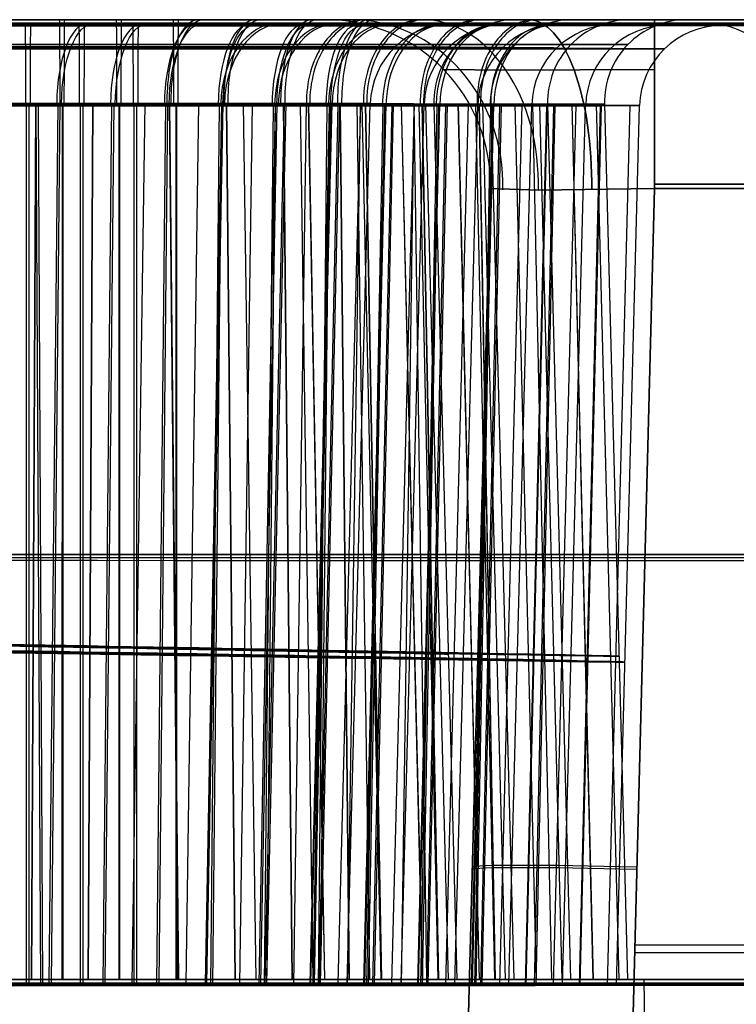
# Model space of a CAD drawing. Extents: x -64 to 57, y 4 to 161.
# Tile 318 of 342: x 18.41 to 19.72, y 154.37 to 156.17. Entities that reach past the tile are written whole.
import ezdxf

# ---------------------------------------------------------------- set-up
doc = ezdxf.new("R2010")
doc.units = 0
doc.layers.add('DEFAULT', color=7, linetype='CONTINUOUS')

msp = doc.modelspace()

# ---------------------------------------------------------------- linework, layer by layer
at = {"layer": 'DEFAULT', "color": 254}
for p, q in [((20.207, 156.1667, 47.8246), (16.6661, 156.1667, 47.8246)), ((18.968, 156.1667, 44.4742), (18.968, 156.1667, 37.5579)), ((19.5678, 156.1667, 36.9581), (38.2842, 156.1667, 36.9581)), ((38.2842, 156.1667, 45.074), (19.5678, 156.1667, 45.074)), ((20.0023, 156.158, 47.8854), (16.7487, 156.1581, 47.8793)), ((19.1828, 156.0762, 44.4742), (19.2963, 156.075, 44.7457)), ((19.2963, 156.075, 37.2864), (19.1828, 156.0762, 37.5579)), ((19.5678, 156.0762, 37.1729), (19.2963, 156.075, 37.2864)), ((19.2963, 156.075, 44.7457), (19.5678, 156.0762, 44.8593)), ((18.4222, 154.4074, 50.5653), (18.4222, 156.0113, 50.6077)), ((18.4269, 154.4078, 48.8122), (18.427, 156.0117, 48.7706)), ((18.4384, 156.0127, 53.3978), (18.4302, 154.4167, 53.4388)), ((18.439, 156.0128, 51.8646), (18.4308, 154.4167, 51.8236)), ((18.4479, 154.4059, 56.5485), (18.4397, 156.0098, 56.5901)), ((18.4518, 154.4063, 54.829), (18.4438, 156.0103, 54.7882)), ((18.4635, 154.4096, 41.499), (18.4795, 156.0135, 41.5382)), ((18.4673, 154.4099, 39.8789), (18.4835, 156.0139, 39.8405)), ((18.4868, 156.0128, 50.413), (18.4867, 154.4167, 50.4548)), ((18.488, 156.0128, 48.8496), (18.488, 154.4167, 48.8078)), ((18.5204, 154.4066, 53.5656), (18.5204, 156.0105, 53.6079)), ((18.5251, 154.407, 51.8124), (18.5252, 156.011, 51.7707)), ((18.5423, 156.0127, 56.3977), (18.5341, 154.4167, 56.4387)), ((18.5428, 156.0128, 54.8647), (18.5347, 154.4167, 54.8237)), ((18.5617, 154.4088, 44.4991), (18.5777, 156.0127, 44.5384)), ((18.5655, 154.4092, 42.8792), (18.5817, 156.0131, 42.8408)), ((18.5906, 156.0128, 53.4129), (18.5906, 154.4167, 53.4547)), ((18.5918, 156.0128, 51.8497), (18.5919, 154.4167, 51.8079)), ((18.6149, 154.4096, 41.4187), (18.6382, 156.0135, 41.4541)), ((18.6186, 154.4059, 56.5659), (18.6186, 156.0098, 56.6083)), ((18.6233, 154.4063, 54.8124), (18.6235, 156.0103, 54.7708)), ((18.6599, 154.4081, 47.4993), (18.6759, 156.012, 47.5386)), ((18.6637, 154.4085, 45.8794), (18.6799, 156.0124, 45.841)), ((18.6823, 156.0128, 47.3536), (18.6983, 154.4167, 47.3922)), ((18.683, 156.0128, 45.9093), (18.699, 154.4167, 45.8707)), ((18.6945, 156.0128, 56.4128), (18.6944, 154.4167, 56.4546)), ((18.6957, 156.0128, 54.8498), (18.6957, 154.4167, 54.808)), ((18.7131, 154.4088, 44.4189), (18.7363, 156.0128, 44.4543)), ((18.7484, 154.4096, 41.3098), (18.7781, 156.0135, 41.34)), ((18.7512, 154.4099, 40.0693), (18.781, 156.0138, 40.04)), ((18.7581, 154.4074, 50.4996), (18.7741, 156.0113, 50.5388)), ((18.7619, 154.4077, 48.8795), (18.7781, 156.0117, 48.8411)), ((18.7861, 156.0128, 50.3536), (18.8021, 154.4167, 50.3922)), ((18.7868, 156.0128, 48.9093), (18.8028, 154.4167, 48.8707)), ((18.8113, 154.4081, 47.4191), (18.8345, 156.012, 47.4545)), ((18.817, 156.0128, 47.2817), (18.8402, 154.4167, 47.3165)), ((18.8466, 154.4089, 44.31), (18.8763, 156.0128, 44.3402)), ((18.8494, 154.4092, 43.0695), (18.8792, 156.0131, 43.0402)), ((18.8564, 154.4066, 53.4998), (18.8724, 156.0105, 53.5391)), ((18.8576, 154.4096, 41.1777), (18.8925, 156.0135, 41.2016)), ((18.8602, 154.407, 51.8796), (18.8764, 156.0109, 51.8413)), ((18.8603, 154.4098, 40.2027), (18.8954, 156.0138, 40.1798)), ((18.8899, 156.0128, 53.3535), (18.9059, 154.4167, 53.3921)), ((18.8906, 156.0128, 51.9094), (18.9066, 154.4167, 51.8708)), ((18.9095, 154.4074, 50.4193), (18.9328, 156.0113, 50.4547)), ((18.9209, 156.0128, 50.2817), (18.944, 154.4167, 50.3164)), ((18.9358, 156.0128, 47.1843), (18.9654, 154.4167, 47.2139)), ((18.9362, 156.0128, 46.0787), (18.9658, 154.4167, 46.0491)), ((18.9393, 154.4096, 41.0262), (18.9781, 156.0136, 41.0427)), ((18.9408, 154.4098, 40.3539), (18.9797, 156.0137, 40.3383)), ((18.9448, 154.4081, 47.3102), (18.9745, 156.012, 47.3404)), ((18.9476, 154.4084, 46.0697), (18.9774, 156.0124, 46.0404)), ((18.9546, 154.4059, 56.5002), (18.9706, 156.0098, 56.5394)), ((18.9558, 154.4089, 44.1779), (18.9907, 156.0128, 44.2017)), ((18.9584, 154.4063, 54.8797), (18.9746, 156.0102, 54.8414)), ((18.9585, 154.4091, 43.2029), (18.9935, 156.013, 43.18)), ((18.9906, 154.4098, 40.5189), (19.0318, 156.0137, 40.5111)), ((18.9937, 156.0128, 56.3534), (19.0097, 154.4167, 56.392)), ((18.9944, 156.0128, 54.9095), (19.0104, 154.4167, 54.8709)), ((19.0071, 154.4097, 40.6898), (19.0491, 156.0137, 40.6903)), ((19.0078, 154.4067, 53.4196), (19.031, 156.0106, 53.455)), ((19.0247, 156.0128, 53.2816), (19.0478, 154.4167, 53.3164)), ((19.0336, 156.0127, 46.1974), (19.0684, 154.4167, 46.1742)), ((19.0374, 154.4089, 44.0263), (19.0762, 156.0128, 44.0429)), ((19.039, 154.4091, 43.3541), (19.0779, 156.013, 43.3385)), ((19.0397, 156.0128, 50.1843), (19.0692, 154.4167, 50.2139)), ((19.0401, 156.0128, 49.0787), (19.0696, 154.4167, 49.0491)), ((19.0431, 154.4074, 50.3104), (19.0727, 156.0113, 50.3406)), ((19.0458, 154.4077, 49.0699), (19.0756, 156.0116, 49.0406)), ((19.0491, 156.0137, 40.6903), (19.0491, 156.0137, 40.6836)), ((19.054, 154.4082, 47.1781), (19.0889, 156.0121, 47.2019)), ((19.0567, 154.4084, 46.2031), (19.0917, 156.0123, 46.1802)), ((19.0887, 154.409, 43.5191), (19.13, 156.013, 43.5113)), ((19.1052, 154.409, 43.69), (19.1473, 156.0129, 43.6905)), ((19.1053, 156.0127, 46.9311), (19.1439, 154.4167, 46.9472)), ((19.1055, 156.0127, 46.3321), (19.1442, 154.4167, 46.3161)), ((19.106, 154.4059, 56.4199), (19.1293, 156.0098, 56.4553)), ((19.1284, 156.0128, 56.2815), (19.1516, 154.4167, 56.3163)), ((19.1356, 154.4082, 47.0265), (19.1745, 156.0121, 47.0431)), ((19.1372, 154.4083, 46.3543), (19.1761, 156.0123, 46.3387)), ((19.1374, 156.0127, 49.1974), (19.1722, 154.4167, 49.1742)), ((19.1413, 154.4067, 53.3107), (19.171, 156.0106, 53.3408)), ((19.1434, 156.0128, 53.1842), (19.173, 154.4167, 53.2138)), ((19.1439, 156.0128, 52.0787), (19.1734, 154.4167, 52.0492)), ((19.1441, 154.407, 52.07), (19.1739, 156.0109, 52.0407)), ((19.1473, 156.0129, 43.6905), (19.1473, 156.0129, 43.6838)), ((19.1501, 156.0127, 46.479), (19.1911, 154.4167, 46.4708)), ((19.1522, 154.4074, 50.1783), (19.1871, 156.0113, 50.2021)), ((19.1549, 154.4076, 49.2033), (19.19, 156.0116, 49.1804)), ((19.1651, 156.0128, 46.6269), (19.1651, 156.0128, 46.6313)), ((19.1651, 156.0128, 46.6313), (19.2069, 154.4167, 46.6313)), ((19.1869, 154.4083, 46.5192), (19.2282, 156.0122, 46.5115)), ((19.2034, 154.4083, 46.6902), (19.2455, 156.0122, 46.6907)), ((19.2091, 156.0127, 49.9311), (19.2477, 154.4167, 49.9471)), ((19.2094, 156.0127, 49.3321), (19.248, 154.4167, 49.3161)), ((19.2339, 154.4074, 50.0267), (19.2727, 156.0114, 50.0433)), ((19.2354, 154.4076, 49.3545), (19.2743, 156.0115, 49.3389)), ((19.2396, 154.4059, 56.311), (19.2693, 156.0099, 56.3411)), ((19.2412, 156.0127, 52.1975), (19.276, 154.4167, 52.1743)), ((19.2424, 154.4062, 55.0701), (19.2722, 156.0102, 55.0408)), ((19.2455, 156.0122, 46.6907), (19.2455, 156.0122, 46.684)), ((19.2472, 156.0128, 56.1842), (19.2767, 154.4167, 56.2137)), ((19.2476, 156.0128, 55.0788), (19.2772, 154.4167, 55.0493)), ((19.2505, 154.4067, 53.1785), (19.2854, 156.0106, 53.2024)), ((19.2532, 154.4069, 52.2034), (19.2882, 156.0108, 52.1805)), ((19.2539, 156.0127, 49.479), (19.2949, 154.4167, 49.4708)), ((19.2689, 156.0128, 49.6268), (19.2689, 156.0128, 49.6313)), ((19.2689, 156.0128, 49.6313), (19.3107, 154.4167, 49.6313)), ((19.2852, 154.4076, 49.5194), (19.3264, 156.0115, 49.5117)), ((19.3017, 154.4075, 49.6904), (19.3437, 156.0115, 49.6909)), ((19.3129, 156.0127, 52.9311), (19.3515, 154.4167, 52.9471)), ((19.3131, 156.0127, 52.3322), (19.3517, 154.4167, 52.3161)), ((19.3322, 154.4067, 53.027), (19.371, 156.0106, 53.0435)), ((19.3337, 154.4069, 52.3547), (19.3726, 156.0108, 52.3391)), ((19.3437, 156.0115, 49.6909), (19.3437, 156.0115, 49.6842)), ((19.345, 156.0127, 55.1976), (19.3797, 154.4167, 55.1743)), ((19.3488, 154.406, 56.1788), (19.3837, 156.0099, 56.2026)), ((19.3515, 154.4062, 55.2035), (19.3865, 156.0101, 55.1807)), ((19.3577, 156.0127, 52.479), (19.3987, 154.4167, 52.4709)), ((19.3726, 156.0128, 52.6268), (19.3726, 156.0128, 52.6313)), ((19.3726, 156.0128, 52.6313), (19.4144, 154.4167, 52.6313)), ((19.3834, 154.4068, 52.5196), (19.4247, 156.0108, 52.5119)), ((19.4, 154.4068, 52.6906), (19.442, 156.0107, 52.6911)), ((19.4166, 156.0127, 55.931), (19.4552, 154.4167, 55.9471)), ((19.4169, 156.0127, 55.3322), (19.4555, 154.4167, 55.3162)), ((19.4305, 154.406, 56.0272), (19.4693, 156.0099, 56.0438)), ((19.432, 154.4061, 55.3548), (19.4709, 156.0101, 55.3392)), ((19.442, 156.0107, 52.6911), (19.442, 156.0107, 52.6844)), ((19.4614, 156.0127, 55.479), (19.5024, 154.4167, 55.4709)), ((19.4764, 156.0128, 55.6267), (19.4764, 156.0128, 55.6313)), ((19.4764, 156.0128, 55.6313), (19.5182, 154.4167, 55.6313)), ((19.4818, 154.4061, 55.5198), (19.523, 156.01, 55.512)), ((19.4983, 154.4061, 55.6908), (19.5403, 156.01, 55.6912)), ((19.5403, 156.01, 55.6912), (19.5403, 156.01, 55.6846)), ((19.268, 155.8667, 37.5579), (19.268, 155.8667, 44.4742)), ((19.5678, 155.8667, 44.774), (38.2842, 155.8667, 44.774)), ((38.2842, 155.8667, 37.2581), (19.5678, 155.8667, 37.2581)), ((19.2031, 153.3813, 37.493), (19.2679, 155.8588, 37.5579)), ((19.2679, 155.8588, 41.016), (19.2032, 153.3867, 41.016)), ((19.2679, 155.8588, 44.4742), (19.2033, 153.3901, 44.5389)), ((19.2679, 155.8588, 44.4742), (19.2033, 153.3901, 44.5389)), ((19.3557, 155.8556, 44.6864), (19.2679, 155.8588, 44.4742)), ((19.2679, 155.8588, 37.5579), (19.2679, 155.8588, 44.4742)), ((19.2679, 155.8588, 37.5579), (19.3557, 155.8556, 37.3458)), ((19.3557, 155.8556, 37.3458), (19.5678, 155.8588, 37.258)), ((19.5678, 155.8588, 44.7741), (19.3557, 155.8556, 44.6864)), ((19.5678, 155.8588, 37.258), (19.5028, 153.3755, 37.193)), ((19.5031, 153.3851, 44.8389), (19.5678, 155.8588, 44.7741)), ((19.5678, 155.8588, 44.7741), (38.2842, 155.8588, 44.7741)), ((38.2842, 155.8588, 37.258), (19.5678, 155.8588, 37.258)), ((19.2355, 154.6201, 44.5067), (19.2355, 154.6201, 37.5255)), ((19.5317, 154.4797, 44.8103), (35.877, 154.4797, 44.8103)), ((19.5313, 154.4655, 37.2215), (38.3206, 154.4655, 37.2215)), ((16.5398, 154.4081, 47.8614), (20.211, 154.4079, 47.8683)), ((16.591, 154.4167, 47.9567), (20.282, 154.4167, 47.9567)), ((19.3474, 154.4057, 57.1284), (19.3492, 154.406, 56.1781)), ((19.3511, 154.4062, 55.2035), (19.3553, 154.4067, 52.9653)), ((19.3563, 154.4069, 52.4177), (19.3844, 154.4105, 37.46)), ((19.4242, 154.4167, 57.0692), (19.4242, 154.4167, 56.0131)), ((19.4242, 154.4167, 55.2506), (19.4242, 154.4167, 45.5321)), ((19.5486, 154.4167, 45.5385), (35.1157, 154.4167, 45.5385)), ((19.5666, 153.3844, 45.5205), (19.5486, 154.4167, 45.5385))]:
    msp.add_line(p, q, dxfattribs=at)
at = {"layer": 'DEFAULT', "color": 254, "extrusion": (1.09003e-12, 1, -2.95414e-10)}
msp.add_arc((-24.7859, -615.3846, 156.1667), 651.2, 88.0510012, 90.0517239, dxfattribs=at)
at = {"layer": 'DEFAULT', "color": 254, "extrusion": (2.93467e-14, 1, -2.18914e-15)}
msp.add_arc((-83.1755, 889.2796, 156.1667), 832.9546, 273.0044103, 275.5290862, dxfattribs=at)
at = {"layer": 'DEFAULT', "color": 254, "extrusion": (0, 1, 0)}
for centre, radius, start, end in [((-18.3833, 46.6313, 156.1667), 0.9317, 180.3257, 0.2468), ((-18.3833, 46.6313, 156.1667), 0.9317, 0.2469, 180.3255), ((-18.591, 52.6313, 156.1667), 0.9316, 180.3295, 0.2507), ((-18.591, 52.6313, 156.1667), 0.9316, 0.2509, 180.3293), ((-19.5678, 37.5579, 156.1667), 0.5998, 315.0033, 0.0049), ((-19.5678, 44.4742, 156.1667), 0.5998, 45.0033, 90.0049), ((-24.7859, -615.3846, 155.1917), 651.183, 88.0510011, 90.0517239), ((-83.1755, 889.2794, 155.1917), 832.9374, 273.00441, 275.5290864)]:
    msp.add_arc(centre, radius, start, end, dxfattribs=at)
at = {"layer": 'DEFAULT', "color": 254, "extrusion": (1.53301e-14, 1, 1.51738e-14)}
msp.add_arc((-18.4872, 49.6313, 156.1667), 0.9316, 180.3274, 0.2484, dxfattribs=at)
at = {"layer": 'DEFAULT', "color": 254, "extrusion": (1.53301e-14, 1, 1.51716e-14)}
msp.add_arc((-18.4872, 49.6313, 156.1667), 0.9316, 0.2486, 180.3272, dxfattribs=at)
at = {"layer": 'DEFAULT', "color": 254, "extrusion": (1.51786e-14, 1, -1.53587e-14)}
msp.add_arc((-18.6949, 55.6313, 156.1667), 0.9314, 180.3323, 0.2535, dxfattribs=at)
at = {"layer": 'DEFAULT', "color": 254, "extrusion": (1.51788e-14, 1, -1.5319e-14)}
msp.add_arc((-18.6949, 55.6313, 156.1667), 0.9314, 0.2537, 180.3321, dxfattribs=at)
at = {"layer": 'DEFAULT', "color": 254, "extrusion": (0.999981, 7.03302e-14, -0.006091)}
msp.add_arc((156.0167, 48.8113, 18.1847), 0.15, 0, 91.5, dxfattribs=at)
at = {"layer": 'DEFAULT', "color": 254, "extrusion": (0.999989, 2.51001e-14, -0.00472)}
msp.add_arc((156.0167, 50.6496, 18.2528), 0.15, 268.5, 360, dxfattribs=at)
at = {"layer": 'DEFAULT', "color": 254, "extrusion": (0.999981, -6.47725e-14, -0.00613)}
msp.add_arc((156.0167, 51.8127, 18.2682), 0.15, 0, 91.5, dxfattribs=at)
at = {"layer": 'DEFAULT', "color": 254, "extrusion": (0.999989, 6.54998e-15, -0.004758)}
msp.add_arc((156.0167, 53.6507, 18.3405), 0.15, 268.5, 360, dxfattribs=at)
at = {"layer": 'DEFAULT', "color": 254, "extrusion": (0.92631, -1.49408e-13, 0.376763)}
msp.add_arc((156.0167, 35.3372, 34.5978), 0.15, 360, 91.5, dxfattribs=at)
at = {"layer": 'DEFAULT', "color": 254, "extrusion": (0.922093, 2.32839e-14, -0.386969)}
msp.add_arc((156.0167, 51.0439, -1.0937), 0.15, 268.5, 359.9999, dxfattribs=at)
at = {"layer": 'DEFAULT', "color": 254, "extrusion": (0.999981, 1.19822e-13, -0.00618)}
msp.add_arc((156.0167, 54.8143, 18.3508), 0.15, 0, 91.5, dxfattribs=at)
at = {"layer": 'DEFAULT', "color": 254, "extrusion": (0.999988, -1.37611e-13, -0.004806)}
msp.add_arc((156.0167, 56.6519, 18.4273), 0.15, 268.5, 360, dxfattribs=at)
at = {"layer": 'DEFAULT', "color": 254, "extrusion": (0.926321, -9.83665e-14, 0.376736)}
msp.add_arc((156.0167, 38.0781, 35.8231), 0.15, 360, 91.5, dxfattribs=at)
at = {"layer": 'DEFAULT', "color": 254, "extrusion": (0.922082, 2.46908e-13, -0.386995)}
msp.add_arc((156.0167, 53.8502, -2.1603), 0.15, 268.5, 359.9999, dxfattribs=at)
at = {"layer": 'DEFAULT', "color": 254, "extrusion": (0.926335, -1.67973e-13, 0.3767)}
msp.add_arc((156.0167, 40.8194, 37.0479), 0.15, 360, 91.5, dxfattribs=at)
at = {"layer": 'DEFAULT', "color": 254, "extrusion": (0.922067, -5.6941e-14, -0.387029)}
msp.add_arc((156.0167, 56.6564, -3.2276), 0.15, 268.5, 359.9999, dxfattribs=at)
at = {"layer": 'DEFAULT', "color": 254, "extrusion": (0.711523, -3.57049e-13, 0.702662)}
msp.add_arc((156.0167, 19.3303, 45.8464), 0.15, 360, 91.5, dxfattribs=at)
at = {"layer": 'DEFAULT', "color": 254, "extrusion": (-0.703532, 2.689e-14, 0.710664)}
msp.add_arc((-156.0167, 46.8027, 20.206), 0.15, 180, 271.5, dxfattribs=at)
at = {"layer": 'DEFAULT', "color": 254, "extrusion": (-5.75103e-13, 1, 2.38168e-13)}
msp.add_arc((-19.5678, 44.4743, 156.1667), 0.5998, 359.9951, 44.9967, dxfattribs=at)
at = {"layer": 'DEFAULT', "color": 254}
for centre in [(18.968, 155.8667, 44.4742), (18.968, 155.8667, 37.5579), (18.968, 155.8667, 41.0161)]:
    msp.add_arc(centre, 0.3, 358.5, 90, dxfattribs=at)
at = {"layer": 'DEFAULT', "color": 254, "extrusion": (0.926354, 8.23616e-14, 0.376653)}
msp.add_arc((156.0167, 43.5614, 38.2719), 0.15, 360, 91.5, dxfattribs=at)
at = {"layer": 'DEFAULT', "color": 254, "extrusion": (0.922049, 6.62012e-14, -0.387074)}
msp.add_arc((156.0167, 59.4625, -4.2958), 0.15, 268.5, 359.9999, dxfattribs=at)
at = {"layer": 'DEFAULT', "color": 254, "extrusion": (0.382681, 6.64393e-05, 0.92388)}
msp.add_arc((155.8634, -0.4843, 48.5875), 0.3, 268.026, 0.0275, dxfattribs=at)
at = {"layer": 'DEFAULT', "color": 254, "extrusion": (-0.382681, -6.64393e-05, 0.92388)}
msp.add_arc((-155.8634, 31.8764, 27.2004), 0.3, 88.026, 180.0275, dxfattribs=at)
at = {"layer": 'DEFAULT', "color": 254, "extrusion": (0.711544, -6.37524e-14, 0.702642)}
msp.add_arc((156.0167, 21.3933, 48.0276), 0.15, 360, 91.5, dxfattribs=at)
at = {"layer": 'DEFAULT', "color": 254, "extrusion": (-0.703511, -1.94774e-13, 0.710685)}
msp.add_arc((-156.0167, 48.9864, 22.2664), 0.15, 180, 271.5, dxfattribs=at)
at = {"layer": 'DEFAULT', "color": 254, "extrusion": (0.711571, 1.42285e-13, 0.702614)}
msp.add_arc((156.0167, 23.457, 50.2084), 0.15, 360, 91.5, dxfattribs=at)
at = {"layer": 'DEFAULT', "color": 254, "extrusion": (0.707107, 8.39497e-15, 0.707107)}
msp.add_arc((155.8667, 18.2113, 45.2846), 0.3, 267.8792, 360, dxfattribs=at)
at = {"layer": 'DEFAULT', "color": 254, "extrusion": (-2.38168e-13, 1, -5.75103e-13)}
msp.add_arc((-19.5678, 37.5579, 156.1667), 0.5998, 269.9951, 314.9967, dxfattribs=at)
at = {"layer": 'DEFAULT', "color": 254, "extrusion": (-0.707107, 6.30497e-14, 0.707107)}
msp.add_arc((-155.8667, 39.7942, 12.7209), 0.3, 87.8792, 180, dxfattribs=at)
at = {"layer": 'DEFAULT', "color": 254, "extrusion": (-0.703484, -6.36188e-14, 0.710712)}
msp.add_arc((-156.0167, 51.1697, 24.3273), 0.15, 180, 271.5, dxfattribs=at)
at = {"layer": 'DEFAULT', "color": 254, "extrusion": (0.00564, -6.7461e-11, 0.999984)}
msp.add_arc((19.0517, 156.0167, 46.7342), 0.15, 90, 181.5, dxfattribs=at)
at = {"layer": 'DEFAULT', "color": 254, "extrusion": (0.711606, -5.62285e-14, 0.702578)}
msp.add_arc((156.0167, 25.5215, 52.3889), 0.15, 360, 91.5, dxfattribs=at)
at = {"layer": 'DEFAULT', "color": 254, "extrusion": (-0.703448, 4.39411e-14, 0.710746)}
msp.add_arc((-156.0167, 53.3525, 26.3889), 0.15, 180, 271.5, dxfattribs=at)
at = {"layer": 'DEFAULT', "color": 254, "extrusion": (0.005669, -6.98127e-11, 0.999984)}
msp.add_arc((19.1372, 156.0167, 49.7353), 0.15, 90, 181.5, dxfattribs=at)
at = {"layer": 'DEFAULT', "color": 254, "extrusion": (0.92388, -6.64393e-05, -0.382681)}
msp.add_arc((155.8681, 41.5834, 3.6952), 0.3, 359.9617, 91.9632, dxfattribs=at)
at = {"layer": 'DEFAULT', "color": 254, "extrusion": (0.92388, -6.64393e-05, 0.382681)}
msp.add_arc((155.8681, 34.2046, 35.0874), 0.3, 268.0368, 0.0383, dxfattribs=at)
at = {"layer": 'DEFAULT', "color": 254, "extrusion": (0.005706, -6.86436e-11, 0.999984)}
msp.add_arc((19.222, 156.0167, 52.7365), 0.15, 90, 181.5, dxfattribs=at)
at = {"layer": 'DEFAULT', "color": 254, "extrusion": (0.005755, -6.83028e-11, 0.999983)}
msp.add_arc((19.3059, 156.0167, 55.7379), 0.15, 90, 181.5, dxfattribs=at)
at = {"layer": 'DEFAULT', "color": 254, "extrusion": (1, 1.01624e-13, -9.24733e-14)}
msp.add_arc((155.8667, 45.074, 19.5678), 0.3, 268.5, 360, dxfattribs=at)
at = {"layer": 'DEFAULT', "color": 254, "extrusion": (1, -3.74646e-13, -3.88822e-13)}
msp.add_arc((155.8667, 36.9581, 19.5678), 0.3, 0, 91.5, dxfattribs=at)
at = {"layer": 'DEFAULT', "color": 254, "extrusion": (3.28787e-05, 1, 0.000242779)}
for centre, radius, start, end in [((-25.969, -615.3516, 156.1702), 651.2, 87.9432221, 89.9439449), ((-81.5281, 889.4198, 156.1702), 832.9546, 272.8966312, 275.4213071), ((-18.1255, 40.6507, 156.1702), 1.0685, 180.3079, 0.2323), ((-18.1255, 40.6507, 156.1702), 1.0685, 0.2321, 180.308), ((-18.2237, 43.6509, 156.1702), 1.0684, 180.3065, 0.2309), ((-18.2237, 43.6509, 156.1702), 1.0684, 0.2307, 180.3066), ((-18.3219, 46.6511, 156.1702), 1.0684, 180.3058, 0.2302), ((-18.3219, 46.6511, 156.1702), 1.0684, 0.23, 180.306), ((-18.4201, 49.6513, 156.1702), 1.0685, 180.3057, 0.23), ((-18.4201, 49.6513, 156.1702), 1.0685, 0.2299, 180.3058), ((-18.5183, 52.6515, 156.1702), 1.0685, 180.3065, 0.2309), ((-18.5183, 52.6515, 156.1702), 1.0685, 0.2307, 180.3066), ((-18.6165, 55.6517, 156.1702), 1.0687, 180.308, 0.2323), ((-18.6165, 55.6517, 156.1702), 1.0687, 0.2322, 180.3081), ((-20.7264, 39.1555, 156.1702), 1.0697, 180.3307, 0.2552), ((-20.7264, 39.1556, 156.1702), 1.0697, 0.2551, 180.3309), ((-25.969, -615.3516, 155.1952), 651.183, 87.9432221, 89.9439449), ((-81.5281, 889.4196, 155.1952), 832.9374, 272.8966309, 275.4213073), ((-88.1187, 943.9221, 154.4202), 889.4941, 273.8364845, 274.5879202), ((-18.1255, 40.6507, 154.4202), 0.8765, 179.8902, 359.874), ((-18.1255, 40.6507, 154.4202), 0.8765, 179.8902, 359.874), ((-18.2237, 43.6509, 154.4202), 0.8765, 179.8909, 359.8733), ((-18.2237, 43.6509, 154.4202), 0.8765, 179.8909, 359.8733), ((-18.3219, 46.6511, 154.4202), 0.8765, 179.8916, 359.8726), ((-18.3219, 46.6511, 154.4202), 0.8765, 179.8916, 359.8726), ((-18.4201, 49.6513, 154.4202), 0.8765, 179.8924, 359.8717), ((-18.4201, 49.6513, 154.4202), 0.8765, 179.8924, 359.8717), ((-18.5183, 52.6515, 154.4202), 0.8766, 179.8931, 359.8711), ((-18.5183, 52.6515, 154.4202), 0.8766, 179.8931, 359.8711), ((-18.6165, 55.6517, 154.4202), 0.8767, 359.8702, 179.894), ((-18.6165, 55.6517, 154.4202), 0.8767, 179.8938, 359.8704), ((-18.6165, 55.6517, 154.4202), 0.8767, 179.8938, 359.8704)]:
    msp.add_arc(centre, radius, start, end, dxfattribs=at)
at = {"layer": 'DEFAULT', "color": 254, "extrusion": (0.999983, -3.14804e-05, -0.005757)}
msp.add_arc((156.0084, 48.7259, 18.1341), 0.15, 0.0139, 88.5139, dxfattribs=at)
at = {"layer": 'DEFAULT', "color": 254, "extrusion": (0.999991, -3.18239e-05, -0.004343)}
msp.add_arc((156.0079, 50.8372, 18.2043), 0.15, 271.5139, 0.0139, dxfattribs=at)
at = {"layer": 'DEFAULT', "color": 254, "extrusion": (0.926208, -0.000121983, 0.377013)}
msp.add_arc((156.0124, 29.7899, 32.114), 0.15, 0.015, 88.515, dxfattribs=at)
at = {"layer": 'DEFAULT', "color": 254, "extrusion": (0.922221, 6.35521e-05, -0.386663)}
msp.add_arc((156.0082, 45.6069, 0.9977), 0.15, 271.5151, 0.015, dxfattribs=at)
at = {"layer": 'DEFAULT', "color": 254, "extrusion": (0.999983, -3.14768e-05, -0.005772)}
msp.add_arc((156.0077, 51.7268, 18.2142), 0.15, 0.0139, 88.5139, dxfattribs=at)
at = {"layer": 'DEFAULT', "color": 254, "extrusion": (0.999991, -3.18205e-05, -0.004357)}
msp.add_arc((156.0072, 53.8381, 18.2887), 0.15, 271.5139, 0.0139, dxfattribs=at)
at = {"layer": 'DEFAULT', "color": 254, "extrusion": (0.926199, -0.000121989, 0.377036)}
for centre in [(156.0117, 32.5309, 33.3369), (156.0096, 40.756, 37.0033)]:
    msp.add_arc(centre, 0.15, 0.015, 88.515, dxfattribs=at)
at = {"layer": 'DEFAULT', "color": 254, "extrusion": (0.922231, 6.35464e-05, -0.38664)}
msp.add_arc((156.0075, 48.4117, -0.0707), 0.15, 271.5151, 0.015, dxfattribs=at)
at = {"layer": 'DEFAULT', "color": 254, "extrusion": (0.999983, -3.14705e-05, -0.005798)}
msp.add_arc((156.0069, 54.7279, 18.2936), 0.15, 0.0139, 88.5139, dxfattribs=at)
at = {"layer": 'DEFAULT', "color": 254, "extrusion": (0.99999, -3.18143e-05, -0.004383)}
msp.add_arc((156.0064, 56.8393, 18.3724), 0.15, 271.5139, 0.0139, dxfattribs=at)
at = {"layer": 'DEFAULT', "color": 254, "extrusion": (0.926194, -0.000121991, 0.377047)}
msp.add_arc((156.011, 35.2722, 34.5594), 0.15, 0.015, 88.515, dxfattribs=at)
at = {"layer": 'DEFAULT', "color": 254, "extrusion": (0.922235, 6.35436e-05, -0.386629)}
msp.add_arc((156.0068, 51.2165, -1.1395), 0.15, 271.5151, 0.015, dxfattribs=at)
at = {"layer": 'DEFAULT', "color": 254, "extrusion": (0.926193, -0.000121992, 0.37705)}
msp.add_arc((156.0103, 38.0138, 35.7817), 0.15, 0.015, 88.515, dxfattribs=at)
at = {"layer": 'DEFAULT', "color": 254, "extrusion": (0.711328, -0.000194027, 0.70286)}
for centre in [(156.0151, 15.1611, 41.4651), (156.0115, 25.4864, 52.3579)]:
    msp.add_arc(centre, 0.15, 0.0196, 88.5196, dxfattribs=at)
at = {"layer": 'DEFAULT', "color": 254, "extrusion": (0.922236, 6.35429e-05, -0.386627)}
msp.add_arc((156.006, 54.0214, -2.2088), 0.15, 271.5151, 0.015, dxfattribs=at)
at = {"layer": 'DEFAULT', "color": 254, "extrusion": (-0.703865, -0.000149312, 0.710334)}
msp.add_arc((-156.0055, 42.61, 16.1176), 0.15, 179.9802, 268.4802, dxfattribs=at)
at = {"layer": 'DEFAULT', "color": 254, "extrusion": (0.71131, -0.000194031, 0.702878)}
for centre in [(156.0144, 17.2251, 43.6441), (156.0122, 23.4201, 50.18)]:
    msp.add_arc(centre, 0.15, 0.0196, 88.5196, dxfattribs=at)
at = {"layer": 'DEFAULT', "color": 254, "extrusion": (0.922231, 6.35463e-05, -0.38664)}
msp.add_arc((156.0053, 56.8263, -3.279), 0.15, 271.5151, 0.015, dxfattribs=at)
at = {"layer": 'DEFAULT', "color": 254, "extrusion": (-0.703882, -0.000149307, 0.710317)}
for centre in [(-156.0048, 44.7919, 18.1786), (-156.0025, 51.3366, 24.3645)]:
    msp.add_arc(centre, 0.15, 179.9802, 268.4802, dxfattribs=at)
at = {"layer": 'DEFAULT', "color": 254, "extrusion": (0.926208, -0.000121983, 0.377012)}
msp.add_arc((156.0088, 43.4986, 38.2243), 0.15, 0.015, 88.515, dxfattribs=at)
at = {"layer": 'DEFAULT', "color": 254, "extrusion": (0.711302, -0.000194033, 0.702887)}
msp.add_arc((156.0137, 19.2896, 45.823), 0.15, 0.0196, 88.5196, dxfattribs=at)
at = {"layer": 'DEFAULT', "color": 254, "extrusion": (0.922221, 6.35522e-05, -0.386663)}
msp.add_arc((156.0045, 59.6312, -4.3499), 0.15, 271.5151, 0.015, dxfattribs=at)
at = {"layer": 'DEFAULT', "color": 254, "extrusion": (-0.70389, -0.000149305, 0.710309)}
msp.add_arc((-156.004, 46.9737, 20.24), 0.15, 179.9802, 268.4802, dxfattribs=at)
at = {"layer": 'DEFAULT', "color": 254, "extrusion": (0.00532, -0.000242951, 0.999986)}
msp.add_arc((18.9824, 156.0196, 40.7465), 0.15, 89.9982, 178.4982, dxfattribs=at)
at = {"layer": 'DEFAULT', "color": 254, "extrusion": (0.7113, -0.000194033, 0.702889)}
msp.add_arc((156.013, 21.3545, 48.0017), 0.15, 0.0196, 88.5196, dxfattribs=at)
at = {"layer": 'DEFAULT', "color": 254, "extrusion": (-0.703892, -0.000149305, 0.710307)}
msp.add_arc((-156.0033, 49.1553, 22.3018), 0.15, 179.9802, 268.4802, dxfattribs=at)
at = {"layer": 'DEFAULT', "color": 254, "extrusion": (0.005296, -0.00024295, 0.999986)}
for centre in [(19.0656, 156.0196, 43.7467), (19.3127, 156.0196, 52.7487)]:
    msp.add_arc(centre, 0.15, 89.9982, 178.4982, dxfattribs=at)
at = {"layer": 'DEFAULT', "color": 254, "extrusion": (0.005284, -0.000242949, 0.999986)}
msp.add_arc((19.1485, 156.0196, 46.7472), 0.15, 89.9982, 178.4982, dxfattribs=at)
at = {"layer": 'DEFAULT', "color": 254, "extrusion": (-0.703864, -0.000149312, 0.710335)}
msp.add_arc((-156.0018, 53.5176, 26.4278), 0.15, 179.9802, 268.4802, dxfattribs=at)
at = {"layer": 'DEFAULT', "color": 254, "extrusion": (0.005281, -0.000242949, 0.999986)}
msp.add_arc((19.231, 156.0196, 49.7478), 0.15, 89.9982, 178.4982, dxfattribs=at)
at = {"layer": 'DEFAULT', "color": 254, "extrusion": (0.005322, -0.000242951, 0.999986)}
msp.add_arc((19.3937, 156.0196, 55.7499), 0.15, 89.9982, 178.4982, dxfattribs=at)
at = {"layer": 'DEFAULT', "color": 254, "extrusion": (0.004589, -0.000242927, 0.999989)}
msp.add_arc((19.4817, 156.0196, 39.2501), 0.15, 1.4982, 89.9982, dxfattribs=at)
at = {"layer": 'DEFAULT', "color": 254, "extrusion": (3.28782e-05, 1, 0.000242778)}
for centre, radius, start, end in [((-18.1255, 40.6507, 156.1278), 0.9639, 180.3082, 0.2315), ((-18.2237, 43.6509, 156.1278), 0.9639, 180.3068, 0.2301), ((-18.3219, 46.6511, 156.1278), 0.9639, 180.3061, 0.2294), ((-18.4201, 49.6513, 156.1278), 0.9639, 180.306, 0.2292), ((-18.5183, 52.6515, 156.1278), 0.964, 180.3068, 0.2301), ((-18.6165, 55.6517, 156.1278), 0.9641, 180.3083, 0.2315)]:
    msp.add_arc(centre, radius, start, end, dxfattribs=at)
at = {"layer": 'DEFAULT', "color": 254, "extrusion": (3.28782e-05, 1, 0.000242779)}
for centre, radius, start, end in [((-18.1255, 40.6507, 156.1278), 0.9639, 0.2313, 180.3084), ((-18.2237, 43.6509, 156.1278), 0.9639, 0.2299, 180.307), ((-18.3219, 46.6511, 156.1278), 0.9639, 0.2292, 180.3063), ((-18.4201, 49.6513, 156.1278), 0.9639, 0.2291, 180.3062), ((-18.5183, 52.6515, 156.1278), 0.964, 0.2299, 180.307), ((-18.6165, 55.6517, 156.1278), 0.9641, 0.2314, 180.3085)]:
    msp.add_arc(centre, radius, start, end, dxfattribs=at)
at = {"layer": 'DEFAULT', "color": 254, "extrusion": (3.60228e-10, 1, 8.62846e-10)}
msp.add_arc((-18.3833, 46.6313, 156.1215), 0.8243, 180.326, 0.246, dxfattribs=at)
at = {"layer": 'DEFAULT', "color": 254, "extrusion": (3.56053e-10, 1, 2.33524e-11)}
msp.add_arc((-18.3833, 46.6313, 156.1215), 0.8243, 0.2462, 180.3258, dxfattribs=at)
at = {"layer": 'DEFAULT', "color": 254, "extrusion": (3.64422e-10, 1, 8.68977e-10)}
msp.add_arc((-18.4872, 49.6313, 156.1215), 0.8243, 180.3277, 0.2477, dxfattribs=at)
at = {"layer": 'DEFAULT', "color": 254, "extrusion": (3.60155e-10, 1, 2.64939e-11)}
msp.add_arc((-18.4872, 49.6313, 156.1215), 0.8243, 0.2479, 180.3275, dxfattribs=at)
at = {"layer": 'DEFAULT', "color": 254, "extrusion": (3.69924e-10, 1, 8.76075e-10)}
msp.add_arc((-18.591, 52.6313, 156.1215), 0.8242, 180.3299, 0.2499, dxfattribs=at)
at = {"layer": 'DEFAULT', "color": 254, "extrusion": (3.65611e-10, 1, 3.08161e-11)}
msp.add_arc((-18.591, 52.6313, 156.1215), 0.8242, 0.2502, 180.3297, dxfattribs=at)
at = {"layer": 'DEFAULT', "color": 254, "extrusion": (3.77137e-10, 1, 8.8501e-10)}
msp.add_arc((-18.6949, 55.6313, 156.1215), 0.8241, 180.3327, 0.2528, dxfattribs=at)
at = {"layer": 'DEFAULT', "color": 254, "extrusion": (3.72748e-10, 1, 3.66103e-11)}
msp.add_arc((-18.6949, 55.6313, 156.1215), 0.8241, 0.253, 180.3325, dxfattribs=at)
at = {"layer": 'DEFAULT', "color": 254, "extrusion": (3.28776e-05, 1, 0.000242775)}
for centre, radius, start, end in [((-18.1255, 40.6507, 156.0242), 0.9185, 180.3084, 359.8739), ((-18.2237, 43.6509, 156.0242), 0.9185, 180.307, 359.8732), ((-18.3219, 46.6511, 156.0242), 0.9185, 180.3063, 359.8726), ((-18.4201, 49.6513, 156.0242), 0.9185, 180.3062, 359.8717), ((-18.5183, 52.6515, 156.0242), 0.9186, 180.307, 359.8711), ((-18.6165, 55.6517, 156.0242), 0.9187, 180.3085, 359.8704)]:
    msp.add_arc(centre, radius, start, end, dxfattribs=at)
at = {"layer": 'DEFAULT', "color": 254, "extrusion": (3.28776e-05, 1, 0.000242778)}
for centre, start, end in [((-18.1255, 40.6507, 156.0242), 180.3084, 359.8739), ((-18.2237, 43.6509, 156.0242), 180.307, 359.8732)]:
    msp.add_arc(centre, 0.9185, start, end, dxfattribs=at)
at = {"layer": 'DEFAULT', "color": 254, "extrusion": (3.28769e-05, 1, 0.000242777)}
for centre, radius, start, end in [((-18.1255, 40.6507, 156.0242), 0.9185, 0.2309, 179.8905), ((-18.2237, 43.6509, 156.0242), 0.9185, 0.2295, 179.8912), ((-18.3219, 46.6511, 156.0242), 0.9185, 0.2288, 179.8918), ((-18.4201, 49.6513, 156.0242), 0.9185, 0.2287, 179.8926), ((-18.5183, 52.6515, 156.0242), 0.9186, 0.2295, 179.8933), ((-18.6165, 55.6517, 156.0242), 0.9187, 0.231, 179.8939)]:
    msp.add_arc(centre, radius, start, end, dxfattribs=at)
at = {"layer": 'DEFAULT', "color": 254, "extrusion": (3.28776e-05, 1, 0.000242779)}
for centre, radius, start, end in [((-18.3219, 46.6511, 156.0242), 0.9185, 180.3063, 359.8726), ((-18.4201, 49.6513, 156.0242), 0.9185, 180.3061, 359.8717), ((-18.5183, 52.6515, 156.0242), 0.9186, 180.307, 359.8711), ((-18.6165, 55.6517, 156.0242), 0.9187, 180.3085, 359.8704)]:
    msp.add_arc(centre, radius, start, end, dxfattribs=at)
at = {"layer": 'DEFAULT', "color": 254, "extrusion": (1.0075e-09, 1, 6.13742e-09)}
msp.add_arc((-18.3833, 46.6313, 156.0128), 0.7817, 180.3262, 359.979, dxfattribs=at)
at = {"layer": 'DEFAULT', "color": 254, "extrusion": (1.39194e-09, 1, 1.54431e-10)}
msp.add_arc((-18.3833, 46.6313, 156.0128), 0.7817, 0.2459, 180.0005, dxfattribs=at)
at = {"layer": 'DEFAULT', "color": 254, "extrusion": (5.56079e-08, 1, 6.09019e-09)}
msp.add_arc((-18.4872, 49.6313, 156.0128), 0.7817, 180.3278, 359.98, dxfattribs=at)
at = {"layer": 'DEFAULT', "color": 254, "extrusion": (-5.31739e-08, 1, 2.35434e-09)}
msp.add_arc((-18.4872, 49.6313, 156.0128), 0.7817, 0.2476, 179.9995, dxfattribs=at)
at = {"layer": 'DEFAULT', "color": 254, "extrusion": (1.03651e-09, 1, 6.31644e-09)}
msp.add_arc((-18.591, 52.6313, 156.0128), 0.7816, 180.33, 359.9807, dxfattribs=at)
at = {"layer": 'DEFAULT', "color": 254, "extrusion": (1.43096e-09, 1, 1.76711e-10)}
msp.add_arc((-18.591, 52.6313, 156.0128), 0.7816, 0.2498, 179.9988, dxfattribs=at)
at = {"layer": 'DEFAULT', "color": 254, "extrusion": (1.05636e-09, 1, 6.39918e-09)}
msp.add_arc((-18.6949, 55.6313, 156.0128), 0.7815, 180.3328, 359.9815, dxfattribs=at)
at = {"layer": 'DEFAULT', "color": 254, "extrusion": (1.45946e-09, 1, 1.94627e-10)}
msp.add_arc((-18.6949, 55.6313, 156.0128), 0.7815, 0.2527, 179.998, dxfattribs=at)
at = {"layer": 'DEFAULT', "color": 254, "extrusion": (0.018368, 0.999831, -0.000329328)}
msp.add_arc((-15.5331, 46.6823, 155.3208), 0.8077, 359.9894, 179.9903, dxfattribs=at)
at = {"layer": 'DEFAULT', "color": 254, "extrusion": (0.018368, 0.999831, -0.000467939)}
msp.add_arc((-15.5331, 46.7041, 155.3143), 0.8077, 180.0097, 359.9701, dxfattribs=at)
at = {"layer": 'DEFAULT', "color": 254, "extrusion": (0.018369, 0.999831, 0.000303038)}
msp.add_arc((-15.6369, 49.5841, 155.3525), 0.8077, 359.9894, 179.9903, dxfattribs=at)
at = {"layer": 'DEFAULT', "color": 254, "extrusion": (0.018369, 0.999831, 0.000164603)}
msp.add_arc((-15.6369, 49.6059, 155.3456), 0.8077, 180.0097, 359.9701, dxfattribs=at)
at = {"layer": 'DEFAULT', "color": 254, "extrusion": (0.01837, 0.999831, 0.000792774)}
msp.add_arc((-15.7405, 52.508, 155.3798), 0.8077, 359.9894, 179.9903, dxfattribs=at)
at = {"layer": 'DEFAULT', "color": 254, "extrusion": (0.01837, 0.999831, 0.000653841)}
msp.add_arc((-15.7405, 52.5299, 155.3725), 0.8077, 180.0097, 359.9701, dxfattribs=at)
at = {"layer": 'DEFAULT', "color": 254, "extrusion": (0.018372, 0.999831, 0.001145)}
msp.add_arc((-15.8441, 55.4535, 155.4018), 0.8076, 180.0096, 359.9701, dxfattribs=at)
at = {"layer": 'DEFAULT', "color": 254, "extrusion": (0.018372, 0.99983, 0.001284)}
msp.add_arc((-15.8441, 55.4316, 155.4095), 0.8076, 359.9894, 179.9904, dxfattribs=at)
at = {"layer": 'DEFAULT', "color": 254, "extrusion": (0.016658, 0.999861, -0.000911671)}
msp.add_arc((-15.5454, 40.8298, 155.2605), 0.8925, 359.8801, 179.8846, dxfattribs=at)
at = {"layer": 'DEFAULT', "color": 254, "extrusion": (0.016658, 0.999861, -0.001038)}
msp.add_arc((-15.5453, 40.8496, 155.2554), 0.8925, 179.9003, 359.8643, dxfattribs=at)
at = {"layer": 'DEFAULT', "color": 254, "extrusion": (0.016658, 0.999861, -0.000467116)}
msp.add_arc((-15.6436, 43.7609, 155.2787), 0.8925, 359.8801, 179.8846, dxfattribs=at)
at = {"layer": 'DEFAULT', "color": 254, "extrusion": (0.016658, 0.999861, -0.000592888)}
msp.add_arc((-15.6436, 43.7807, 155.2732), 0.8925, 179.9004, 359.8643, dxfattribs=at)
at = {"layer": 'DEFAULT', "color": 254, "extrusion": (0.016657, 0.999861, -2.40285e-05)}
msp.add_arc((-15.742, 46.6923, 155.2989), 0.8925, 359.8801, 179.8846, dxfattribs=at)
at = {"layer": 'DEFAULT', "color": 254, "extrusion": (0.016657, 0.999861, -0.000149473)}
msp.add_arc((-15.7419, 46.712, 155.293), 0.8925, 179.9004, 359.8643, dxfattribs=at)
at = {"layer": 'DEFAULT', "color": 254, "extrusion": (0.016655, 0.999861, 0.000548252)}
msp.add_arc((-15.8404, 49.6036, 155.3275), 0.8925, 359.8801, 179.8846, dxfattribs=at)
at = {"layer": 'DEFAULT', "color": 254, "extrusion": (0.016656, 0.999861, 0.000422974)}
msp.add_arc((-15.8404, 49.6233, 155.3213), 0.8925, 179.9004, 359.8643, dxfattribs=at)
at = {"layer": 'DEFAULT', "color": 254, "extrusion": (0.016654, 0.999861, 0.000991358)}
msp.add_arc((-15.9389, 52.535, 155.352), 0.8926, 359.8801, 179.8846, dxfattribs=at)
at = {"layer": 'DEFAULT', "color": 254, "extrusion": (0.016654, 0.999861, 0.000865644)}
msp.add_arc((-15.9389, 52.5548, 155.3454), 0.8926, 179.9004, 359.8643, dxfattribs=at)
at = {"layer": 'DEFAULT', "color": 254, "extrusion": (0.016651, 0.99986, 0.001436)}
msp.add_arc((-16.0375, 55.4661, 155.3787), 0.8927, 359.8801, 179.8846, dxfattribs=at)
at = {"layer": 'DEFAULT', "color": 254, "extrusion": (0.016652, 0.99986, 0.00131)}
msp.add_arc((-16.0374, 55.4859, 155.3717), 0.8927, 179.9004, 359.8643, dxfattribs=at)
at = {"layer": 'DEFAULT', "color": 254, "extrusion": (0.026168, 0.999315, 0.026168)}
msp.add_arc((-15.4814, 33.4547, 155.9966), 0.3, 270.0393, 360, dxfattribs=at)
at = {"layer": 'DEFAULT', "color": 254, "extrusion": (0.026168, 0.999315, -0.026168)}
msp.add_arc((-15.4814, 48.5493, 153.8548), 0.3, 0, 89.9607, dxfattribs=at)
at = {"layer": 'DEFAULT', "color": 254, "extrusion": (3.28614e-05, 1, 0.000242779)}
msp.add_arc((-20.1716, -390.4272, 154.4202), 427.8416, 87.669632, 90.256227, dxfattribs=at)
at = {"layer": 'DEFAULT', "color": 254, "extrusion": (5.27824e-13, 1, -6.93887e-13)}
msp.add_arc((-89.8687, 943.7695, 154.4167), 889.4941, 273.9282175, 274.7049044, dxfattribs=at)
at = {"layer": 'DEFAULT', "color": 254, "extrusion": (3.28787e-05, 1, 0.000242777)}
for centre, radius, start, end in [((-18.1255, 40.6507, 154.4202), 0.8765, 359.8738, 179.8904), ((-18.2237, 43.6509, 154.4202), 0.8765, 359.8731, 179.8911), ((-18.3219, 46.6511, 154.4202), 0.8765, 359.8724, 179.8918), ((-18.4201, 49.6513, 154.4202), 0.8765, 359.8715, 179.8926), ((-18.5183, 52.6515, 154.4202), 0.8766, 359.8709, 179.8933)]:
    msp.add_arc(centre, radius, start, end, dxfattribs=at)
at = {"layer": 'DEFAULT', "color": 254, "extrusion": (-1.8179e-10, 1, 1.03162e-06)}
msp.add_arc((-18.3833, 46.6312, 154.4167), 0.8235, 359.9788, 180.0009, dxfattribs=at)
at = {"layer": 'DEFAULT', "color": 254, "extrusion": (7.075e-13, 1, 1.73194e-14)}
msp.add_arc((-18.3833, 46.6313, 154.4167), 0.8235, 359.9792, 180.0005, dxfattribs=at)
at = {"layer": 'DEFAULT', "color": 254, "extrusion": (2.7961e-13, 1, 2.41879e-09)}
msp.add_arc((-18.3833, 46.6313, 154.4167), 0.8235, 180.0007, 359.979, dxfattribs=at)
at = {"layer": 'DEFAULT', "color": 254, "extrusion": (7.075e-13, 1, 1.70412e-14)}
msp.add_arc((-18.3833, 46.6313, 154.4167), 0.8235, 180.0007, 359.979, dxfattribs=at)
at = {"layer": 'DEFAULT', "color": 254, "extrusion": (-1.78852e-10, 1, 1.01498e-06)}
msp.add_arc((-18.4872, 49.6311, 154.4167), 0.8235, 359.9798, 179.9999, dxfattribs=at)
at = {"layer": 'DEFAULT', "color": 254, "extrusion": (6.9028e-13, 1, 6.47515e-17)}
msp.add_arc((-18.4872, 49.6313, 154.4167), 0.8235, 359.9802, 179.9996, dxfattribs=at)
at = {"layer": 'DEFAULT', "color": 254, "extrusion": (2.5248e-13, 1, 2.47494e-09)}
msp.add_arc((-18.4872, 49.6313, 154.4167), 0.8235, 179.9998, 359.98, dxfattribs=at)
at = {"layer": 'DEFAULT', "color": 254, "extrusion": (6.90286e-13, 1, -3.47331e-14)}
msp.add_arc((-18.4872, 49.6313, 154.4167), 0.8235, 179.9998, 359.98, dxfattribs=at)
at = {"layer": 'DEFAULT', "color": 254, "extrusion": (7.49697e-13, 1, -2.37943e-10)}
msp.add_arc((-18.591, 52.6313, 154.4167), 0.8234, 359.9809, 179.9988, dxfattribs=at)
at = {"layer": 'DEFAULT', "color": 254, "extrusion": (7.07611e-13, 1, -1.71897e-14)}
msp.add_arc((-18.591, 52.6313, 154.4167), 0.8234, 359.9809, 179.9988, dxfattribs=at)
at = {"layer": 'DEFAULT', "color": 254, "extrusion": (2.62003e-13, 1, 2.5192e-09)}
msp.add_arc((-18.591, 52.6313, 154.4167), 0.8234, 179.999, 359.9807, dxfattribs=at)
at = {"layer": 'DEFAULT', "color": 254, "extrusion": (7.07612e-13, 1, -1.74801e-14)}
msp.add_arc((-18.591, 52.6313, 154.4167), 0.8234, 179.999, 359.9807, dxfattribs=at)
at = {"layer": 'DEFAULT', "color": 254, "extrusion": (7.3348e-13, 1, -2.43279e-10)}
msp.add_arc((-18.6949, 55.6313, 154.4167), 0.8233, 359.9816, 179.9981, dxfattribs=at)
at = {"layer": 'DEFAULT', "color": 254, "extrusion": (6.9045e-13, 1, 6.46014e-17)}
msp.add_arc((-18.6949, 55.6313, 154.4167), 0.8233, 359.9816, 179.9981, dxfattribs=at)
at = {"layer": 'DEFAULT', "color": 254, "extrusion": (2.36902e-13, 1, 2.56423e-09)}
msp.add_arc((-18.6949, 55.6313, 154.4167), 0.8233, 179.9983, 359.9814, dxfattribs=at)
at = {"layer": 'DEFAULT', "color": 254, "extrusion": (6.9045e-13, 1, -2.13461e-16)}
msp.add_arc((-18.6949, 55.6313, 154.4167), 0.8233, 179.9983, 359.9814, dxfattribs=at)
at = {"layer": 'DEFAULT', "color": 254, "extrusion": (7.15175e-13, 1, -2.82126e-14)}
msp.add_arc((-19.5485, 44.3388, 154.4167), 1.1997, 359.9964, 90.0036, dxfattribs=at)

doc.saveas('drawing.dxf')
